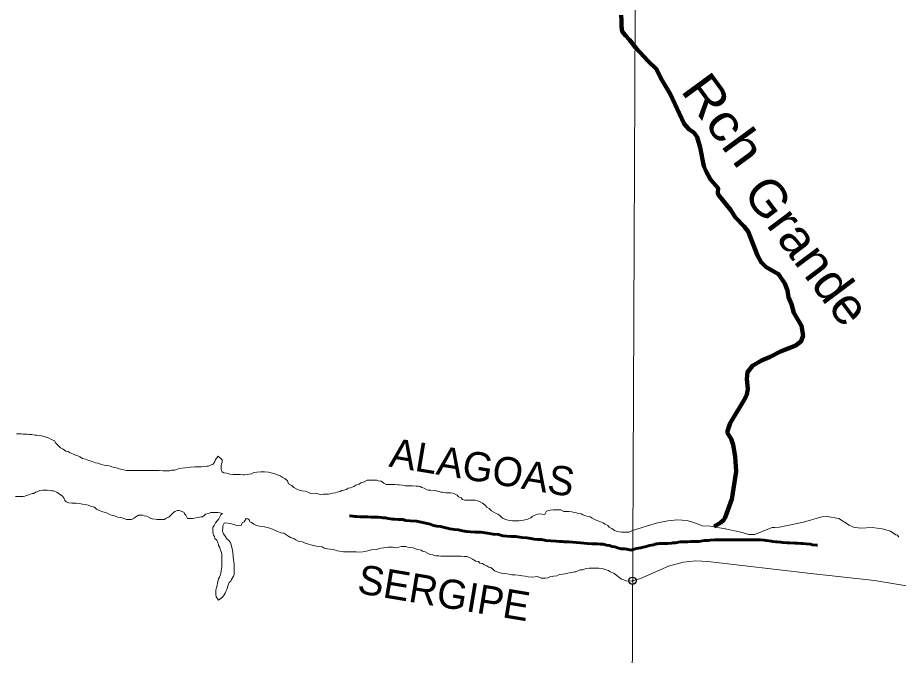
# Model space of a CAD drawing. Extents: x 553962 to 842807, y 8883888 to 9032388.
# Drawn here: x 656083 to 668185, y 8920790 to 8929548 of the extents above; entities that cross this region are included whole.
import ezdxf
from ezdxf.enums import TextEntityAlignment as Align

# ---------------------------------------------------------------- set-up
doc = ezdxf.new("R2010")
doc.units = 0
doc.header["$LTSCALE"] = 200
doc.header["$PDMODE"] = 32
doc.header["$PDSIZE"] = 100
doc.linetypes.add('LONG_DASH_SHORT_DASH', pattern=[9.9, 6, -1.2, 1.5, -1.2])
for name, color, linetype, lineweight in [('1', 7, 'Continuous', 13), ('24', 7, 'Continuous', 25), ('25', 7, 'Continuous', 13), ('53', 7, 'Continuous', 106), ('7', 7, 'Continuous', 90)]:
    doc.layers.add(name, color=color, linetype=linetype, lineweight=lineweight)
doc.layers.add('42', color=7, linetype='Continuous')
doc.layers.add('49', color=7, linetype='Continuous')

msp = doc.modelspace()

# ---------------------------------------------------------------- linework, layer by layer
at = {"layer": '1'}
msp.add_lwpolyline([(664968.2, 9023436.8), (664657.1, 8949509), (664397.1, 8890880.2)], dxfattribs=at)
at = {"layer": '24'}
msp.add_line((666737.2, 8925710.7), (666737.9, 8925710.1), dxfattribs=at)
for points in [[(665884.6, 8926902.1), (665710.7, 8927118.6), (665703.5, 8927141.6), (665707.3, 8927207.3), (665604.7, 8927327.2), (665543.5, 8927435.1), (665514.2, 8927508.8), (665462.2, 8927764.8), (665420, 8927905.9), (665377.5, 8927963.9), (665304.4, 8928016.2), (665243.3, 8928087.8), (665050.8, 8928503.2), (664941.5, 8928686.6), (664858.3, 8928844.6), (664746.5, 8928950.8), (664577.8, 8929135.4), (664488.9, 8929245.3), (664434.1, 8929300.7), (664391.8, 8929358.5), (664382.1, 8929428.6), (664380, 8929511.2), (664377.8, 8929583.8)], [(665654.1, 8922558.1), (665747.4, 8922613.4), (665782.6, 8922644.9), (665804.2, 8922685), (665898.2, 8922937), (665956.6, 8923316.8), (665944.3, 8923521), (665915.9, 8923680.3), (665887.1, 8923762.6), (665837.8, 8923840.4), (665834.9, 8923868.6), (665876, 8923981.1), (666075.9, 8924311.2), (666104.4, 8924374.8), (666118.2, 8924447.8), (666103.2, 8924589.1), (666111.8, 8924680), (666180.2, 8924767.7), (666303.3, 8924840.7), (666423.2, 8924888.8), (666567, 8924965.4), (666778.1, 8925046.5), (666849.4, 8925104.6), (666875.5, 8925182.5), (666852.3, 8925317.2), (666747.4, 8925494.9), (666714.9, 8925611.2), (666674, 8925709.5), (666660.9, 8925800.8), (666626.8, 8925897.6), (666539.3, 8926027.5), (666367.3, 8926123.4), (666298.2, 8926188.4), (666251.5, 8926283.4), (666120.6, 8926610.3), (666067.4, 8926681.3), (665942.6, 8926807.9), (665884.6, 8926902.1)], [(665804.2, 8922685), (665782.6, 8922644.9), (665747.4, 8922613.4), (665654.1, 8922558.1)]]:
    msp.add_lwpolyline(points, dxfattribs=at)
msp.add_point((664531.1, 8921815.4), dxfattribs=at)
at = {"layer": '25'}
for points in [[(656065.5, 8923833.2), (656098, 8923833), (656133.1, 8923832.8), (656158, 8923830.1), (656193, 8923827.4), (656213, 8923827.2), (656243, 8923824.5), (656278, 8923821.8), (656318, 8923816.5), (656343, 8923813.9), (656383, 8923808.6), (656430.4, 8923800.8), (656470.4, 8923788), (656515.3, 8923772.7), (656550.1, 8923754.9)], [(656550.1, 8923754.9), (656587.5, 8923737.1), (656607.3, 8923704.5), (656647, 8923661.6), (656671.8, 8923641.4), (656706.7, 8923623.7), (656744, 8923593.4), (656779, 8923588.2), (656803.8, 8923570.5), (656848.7, 8923552.7), (656876.1, 8923537.4), (656908.6, 8923532.2), (656936, 8923517), (656975.8, 8923491.7), (657013.3, 8923486.5), (657063.2, 8923466.1), (657105.6, 8923450.8), (657153, 8923435.5), (657190.4, 8923427.7), (657230.3, 8923409.9), (657272.8, 8923404.6), (657302.8, 8923399.4), (657345.2, 8923394.1), (657377.7, 8923381.4), (657437.6, 8923363.5), (657495, 8923348.1), (657577.3, 8923327.5), (657604.9, 8923329.8), (657624.9, 8923329.7), (657664.9, 8923329.4), (657732.4, 8923329), (657805, 8923328.5), (657862.5, 8923328.1), (657887.5, 8923328), (657925, 8923327.7), (657945, 8923327.6), (657992.5, 8923327.3), (658027.5, 8923327), (658082.6, 8923326.7), (658110.1, 8923326.5), (658167.6, 8923326.1), (658197.7, 8923333.4), (658242.7, 8923333.1), (658290.3, 8923352.8), (658337.9, 8923360), (658383, 8923364.7), (658428, 8923369.5), (658460.6, 8923374.2), (658518.2, 8923378.9), (658568.2, 8923378.5), (658610.7, 8923380.8), (658645.7, 8923383), (658680.8, 8923387.8), (658700.8, 8923390.2), (658741, 8923407.4), (658768.6, 8923417.3), (658791.3, 8923452.2), (658801.5, 8923479.6), (658839.4, 8923524.4), (658894.1, 8923476.5), (658893.8, 8923444), (658886.1, 8923419), (658878.4, 8923391.5), (658878.2, 8923371.5), (658878.1, 8923351.4), (658883, 8923331.4), (658895.3, 8923311.3), (658917.7, 8923298.6), (658952.7, 8923290.9), (658975.1, 8923285.7), (658997.6, 8923280.6), (659045.1, 8923272.7), (659075.1, 8923272.5), (659120.1, 8923272.2), (659142.6, 8923272.1), (659177.6, 8923271.9), (659200.1, 8923271.7), (659240.2, 8923273.9), (659262.7, 8923278.8), (659295.3, 8923283.6), (659327.9, 8923300.9), (659370.5, 8923308.1), (659425.5, 8923310.3), (659473.1, 8923310), (659528.1, 8923307.1), (659565.5, 8923299.3), (659617.9, 8923284), (659655.3, 8923271.2), (659690.2, 8923256), (659720.1, 8923235.7), (659752.5, 8923218), (659789.7, 8923185.2), (659807, 8923147.5), (659849.3, 8923124.7), (659876.6, 8923094.5), (659919, 8923074.2), (659963.8, 8923056.4), (659988.8, 8923048.7), (660038.8, 8923043.3), (660078.7, 8923025.6), (660111.1, 8923015.3)], [(660111.1, 8923015.3), (660173.6, 8923017.4), (660243.5, 8922999.4), (660281.1, 8923004.2), (660301.1, 8923004.1), (660323.6, 8923006.4), (660356.1, 8923006.2), (660376.2, 8923008.6), (660411.2, 8923018.4), (660448.8, 8923023.1), (660471.4, 8923030.5), (660493.9, 8923037.8), (660516.5, 8923042.7), (660536.6, 8923052.6), (660564.1, 8923059.9), (660596.7, 8923069.7), (660624.3, 8923084.5), (660656.9, 8923089.3), (660704.6, 8923109.1), (660729.7, 8923126.4), (660774.9, 8923143.6), (660797.5, 8923161), (660842.6, 8923175.7), (660885.3, 8923198), (660915.3, 8923197.8), (660940.3, 8923197.6), (660980.4, 8923197.3), (661020.4, 8923194.6), (661042.8, 8923186.9), (661077.8, 8923181.7), (661115.1, 8923156.4), (661147.5, 8923138.7), (661187.5, 8923138.4), (661207.5, 8923138.3), (661245, 8923138), (661265, 8923137.9), (661305, 8923132.6), (661327.5, 8923130), (661365, 8923127.2), (661407.5, 8923119.4), (661447.5, 8923119.2), (661472.5, 8923119), (661507.5, 8923118.8), (661557.5, 8923115.9), (661592.5, 8923113.2), (661615, 8923110.5), (661637.4, 8923095.4), (661667.3, 8923087.7), (661702.2, 8923067.4), (661724.6, 8923057.2), (661754.6, 8923057), (661819.7, 8923056.6), (661897, 8923033.6), (661919.5, 8923030.9), (661942, 8923025.8), (661972, 8923023.1), (662009.5, 8923022.8), (662029.5, 8923022.7), (662062, 8923019.9), (662086.9, 8923009.8), (662121.8, 8922992), (662141.6, 8922969.4), (662176.5, 8922954.1), (662193.8, 8922928.9), (662226.3, 8922923.7), (662258.8, 8922923.5), (662293.8, 8922923.3), (662313.9, 8922923.2), (662333.9, 8922923), (662371.4, 8922922.8), (662401.3, 8922912.6), (662438.7, 8922899.8), (662471.1, 8922879.6), (662508.4, 8922854.3), (662530.7, 8922824.1), (662563.1, 8922808.8), (662592.9, 8922776.1), (662625.2, 8922758.4), (662657.6, 8922738.1), (662680, 8922728), (662712.4, 8922707.7), (662747.2, 8922674.9), (662777.1, 8922659.7), (662804.5, 8922652), (662839.5, 8922644.3), (662884.5, 8922639), (662917, 8922638.8), (662937, 8922638.6), (662969.5, 8922638.4), (662992, 8922640.8), (663032.1, 8922645.5), (663054.6, 8922652.9), (663094.7, 8922662.6), (663134.9, 8922679.9), (663155, 8922697.3), (663182.6, 8922712.1), (663225.3, 8922729.4), (663250.3, 8922734.2), (663325.3, 8922723.7), (663348.2, 8922771.1), (663378.2, 8922778.4)], [(658100, 8922655.6), (658065, 8922655.8), (658042.5, 8922656), (657999.9, 8922656.3), (657972.4, 8922659), (657932.5, 8922666.7), (657900.1, 8922679.5), (657860.2, 8922702.3), (657820.2, 8922707.5), (657797.8, 8922715.2), (657762.8, 8922715.4), (657742.8, 8922715.6), (657707.6, 8922693.3), (657684.9, 8922673.4), (657649.8, 8922656.1), (657629.8, 8922656.2), (657609.8, 8922656.3), (657577.2, 8922656.6), (657542.3, 8922671.8), (657499.9, 8922682.1), (657460, 8922689.9), (657415.1, 8922707.7), (657382.6, 8922712.9), (657335.2, 8922728.3), (657305.3, 8922746), (657255.4, 8922761.3), (657205.5, 8922781.7), (657168.1, 8922797), (657138.3, 8922824.7), (657085.9, 8922837.6), (657051, 8922852.8), (657011, 8922860.6), (656973.6, 8922868.4), (656928.6, 8922873.7), (656888.6, 8922878.9), (656848.6, 8922881.7), (656826.1, 8922881.8), (656786.2, 8922887.1), (656751.2, 8922897.4), (656731.4, 8922917.5), (656719.1, 8922952.7), (656696.8, 8922982.8), (656659.5, 8923003.1), (656619.7, 8923030.9), (656577.3, 8923048.7), (656554.8, 8923051.4), (656529.8, 8923056.6), (656489.8, 8923059.3), (656447.3, 8923059.6), (656427.3, 8923059.7), (656389.8, 8923055), (656349.6, 8923035.2), (656329.6, 8923032.8), (656306.9, 8923013), (656284.4, 8923013.1), (656236.7, 8922995.9), (656204.1, 8922983.6), (656184.1, 8922978.7), (656159, 8922973.9), (656124, 8922971.6), (656089, 8922971.8), (656051.5, 8922972.1)], [(658980.7, 8922371.9), (659008, 8922339.2), (659017.7, 8922306.6), (659025, 8922274), (659032.3, 8922253.9), (659039.5, 8922208.8), (659041.8, 8922183.7), (659044.1, 8922163.7), (659046.5, 8922141.1), (659048.7, 8922108.6), (659055.9, 8922071), (659058.3, 8922050.9), (659058.1, 8922030.9), (659060.5, 8922010.9), (659060.3, 8921988.3), (659060.1, 8921955.8), (659059.8, 8921920.7), (659057.2, 8921900.7), (659047, 8921878.3), (659034.3, 8921853.3), (659021.6, 8921830.9), (659013.9, 8921808.4), (658991.3, 8921791), (658981.1, 8921766), (658970.9, 8921743.6), (658960.6, 8921703.6), (658945.3, 8921668.6), (658932.7, 8921646.2), (658922.5, 8921623.7), (658899.7, 8921591.3), (658844.4, 8921546.6), (658809.7, 8921594.4), (658807.5, 8921627), (658807.6, 8921649.5), (658807.9, 8921684.6), (658815.7, 8921724.6), (658823.4, 8921752.1), (658828.7, 8921787.1), (658838.9, 8921817.1), (658844.1, 8921842.1), (658856.8, 8921864.5), (658869.5, 8921894.5), (658874.8, 8921924.5), (658879.9, 8921947), (658882.7, 8921982), (658887.9, 8922012), (658888.2, 8922042), (658888.3, 8922064.6), (658888.6, 8922097.1), (658888.8, 8922132.2), (658889, 8922152.2), (658889.2, 8922182.2), (658884.4, 8922202.3), (658864.7, 8922247.5), (658859.9, 8922270.1), (658845.1, 8922297.7), (658842.7, 8922317.7), (658835.4, 8922337.8), (658818.1, 8922370.5), (658793.3, 8922393.2), (658786, 8922420.8), (658773.6, 8922440.9), (658771.3, 8922460.9), (658766.5, 8922493.5), (658766.8, 8922523.5), (658767, 8922548.6), (658784.7, 8922576), (658802.4, 8922608.4), (658827.7, 8922640.8), (658845.4, 8922663.2), (658863.1, 8922690.6), (658875.8, 8922718.1), (658896, 8922738), (658861, 8922748.2), (658836, 8922753.4), (658803.5, 8922753.6), (658778.5, 8922753.8), (658738.5, 8922754), (658705.8, 8922736.7), (658665.8, 8922729.5), (658645.6, 8922712.1), (658625.5, 8922694.7), (658603, 8922694.8), (658580.4, 8922690), (658560.4, 8922682.6), (658510.3, 8922675.4), (658485.2, 8922670.6), (658452.7, 8922668.3), (658417.7, 8922671), (658395.5, 8922713.7), (658375.7, 8922733.9), (658373.3, 8922753.9), (658343.4, 8922764.2), (658303.5, 8922779.4), (658281, 8922782.1), (658243.4, 8922767.3), (658223.2, 8922752.4), (658182.9, 8922712.7), (658162.8, 8922690.2), (658122.6, 8922673), (658100, 8922655.6)], [(663378.2, 8922778.4), (663398.3, 8922785.8), (663440.8, 8922790.5), (663478.4, 8922790.3), (663513.3, 8922787.5), (663545.9, 8922787.3), (663588.2, 8922767), (663623.2, 8922764.3), (663658.2, 8922764.1), (663698.2, 8922761.3), (663730.7, 8922753.6), (663760.7, 8922748.3), (663785.6, 8922740.7), (663825.6, 8922735.4), (663850.5, 8922720.2), (663890.4, 8922704.9), (663912.8, 8922697.3), (663950.3, 8922692), (663977.7, 8922674.3), (664032.5, 8922648.9), (664084.9, 8922631), (664127.3, 8922608.2), (664152.1, 8922590.5), (664192, 8922572.8), (664211.9, 8922552.6), (664249.2, 8922534.8), (664286.5, 8922504.5), (664309, 8922496.9), (664348.9, 8922486.6), (664381.4, 8922481.4), (664416.4, 8922481.1), (664436.4, 8922481), (664461.5, 8922483.3), (664481.5, 8922483.2), (664531.1, 8922504.7), (664855.7, 8922606.1), (665018.2, 8922640.1), (665151.9, 8922649.8), (665276.6, 8922642.6), (665359.5, 8922619.8)], [(662255.4, 8922147.4), (662220.4, 8922150.2), (662177.9, 8922153), (662152.9, 8922153.1), (662112.9, 8922153.4), (662087.9, 8922153.6), (662027.9, 8922154), (661975.4, 8922154.3), (661940.3, 8922154.5), (661900.3, 8922154.8), (661872.8, 8922155), (661830.3, 8922155.3), (661790.4, 8922170.6), (661750.4, 8922175.8), (661715.6, 8922196.1), (661683.2, 8922211.3), (661648.2, 8922221.6), (661625.8, 8922236.7), (661578.3, 8922242.1), (661538.5, 8922257.3), (661516, 8922265), (661483.5, 8922270.2), (661441.1, 8922278), (661416.1, 8922283.2), (661373.6, 8922283.5), (661351.1, 8922283.6), (661290.9, 8922269), (661233.5, 8922274.4), (661178.4, 8922274.7), (661150.9, 8922272.4), (661115.8, 8922267.6), (661075.8, 8922260.4), (661015.6, 8922243.3), (660945.6, 8922238.7), (660892.9, 8922224.1), (660852.8, 8922216.8), (660825.3, 8922212), (660772.8, 8922209.8), (660732.7, 8922210.1), (660682.7, 8922210.4), (660637.7, 8922210.7), (660610.2, 8922210.9), (660560.2, 8922211.2), (660510.2, 8922219.1), (660475.2, 8922226.8), (660425.4, 8922244.7), (660375.4, 8922247.5), (660342.9, 8922255.2), (660295.5, 8922263.1), (660268.1, 8922280.8), (660213.1, 8922286.1), (660165.6, 8922294), (660113.2, 8922309.3), (660080.8, 8922317.1), (660035.9, 8922332.4), (659996, 8922347.7), (659958.5, 8922352.9), (659936, 8922360.6), (659903.6, 8922375.8), (659878.8, 8922393.5), (659833.8, 8922408.8), (659809, 8922424), (659766.6, 8922449.3), (659739.3, 8922467), (659699.3, 8922472.3), (659656.9, 8922492.6), (659619.5, 8922505.4), (659587.1, 8922525.6), (659547.2, 8922538.4), (659509.8, 8922546.2), (659477.3, 8922556.4), (659442.3, 8922561.6), (659407.4, 8922566.8), (659382.4, 8922569.5), (659354.9, 8922577.2), (659330, 8922592.4), (659297.7, 8922615.2), (659275.2, 8922625.3), (659267.9, 8922645.4), (659245.6, 8922665.6), (659223.1, 8922668.2), (659210.4, 8922645.8), (659195.2, 8922623.3), (659170.1, 8922611), (659152.3, 8922576.1), (659117.3, 8922576.3), (659092.3, 8922573.9), (659059.9, 8922589.2), (659037.4, 8922594.3), (659002.5, 8922602.1), (658967.5, 8922607.3), (658945, 8922610), (658920, 8922605.1), (658902.2, 8922567.7), (658902, 8922540.2), (658899.2, 8922502.6), (658901.5, 8922482.6), (658913.8, 8922460), (658933.6, 8922427.3), (658955.8, 8922392.1), (658980.7, 8922371.9)], [(665807.2, 8922530.5), (665805.3, 8922529), (666021.2, 8922480.8), (666128.1, 8922448.4), (666212.6, 8922450.2), (666414.1, 8922533.6), (666451.7, 8922544.9), (666486.4, 8922546.2), (666551.6, 8922551.4), (666883.2, 8922619.3), (667134.9, 8922692.2), (667207.8, 8922696.8), (667366, 8922668.8), (667507, 8922579.6), (667567.9, 8922550.4), (667666.3, 8922536.7), (667827.1, 8922544.8), (667960.2, 8922528.3), (668076.2, 8922494.1), (668149.9, 8922444.5), (668175.3, 8922440.9), (668193.4, 8922414.2)], [(665359.5, 8922619.8), (665492.3, 8922568.3), (665600, 8922565.9), (665805.3, 8922529)], [(663096.2, 8921869), (663056.2, 8921876.8), (663013.8, 8921884.6), (662958.8, 8921889.9), (662913.8, 8921895.2), (662873.8, 8921898), (662851.3, 8921903.2), (662811.4, 8921908.4), (662773.9, 8921913.7), (662733.9, 8921921.5), (662696.5, 8921929.2), (662671.5, 8921936.9), (662634.1, 8921952.2), (662611.8, 8921972.3), (662586.9, 8921997.5), (662557, 8922002.8), (662529.6, 8922017.9), (662492.2, 8922033.2), (662469.8, 8922050.9), (662434.8, 8922056.1), (662415, 8922081.3), (662380, 8922084), (662332.7, 8922111.9), (662292.8, 8922132.2), (662255.4, 8922147.4)], [(670613, 8921062.4), (670594.6, 8921075.1), (670505.7, 8921092.1), (670378.9, 8921097.7), (670172.5, 8921136.1), (669790.2, 8921268), (669181.6, 8921455.5), (668940.4, 8921522.2), (668553.3, 8921609.1), (668470.6, 8921646), (668322.8, 8921739.3), (667855.1, 8921816.8), (666980.9, 8921915.9), (665565.9, 8922078.1), (665402.5, 8922087.8), (665227.8, 8922071.5), (665027.5, 8922015.6), (664640.9, 8921845.5), (664531.1, 8921815.4)], [(664531.1, 8921815.4), (664483.8, 8921807.2), (664446.4, 8921815), (664411.5, 8921827.8), (664379, 8921835.5), (664344.2, 8921863.2), (664321.8, 8921880.9), (664292, 8921903.7), (664269.6, 8921918.8), (664224.7, 8921936.6), (664202.3, 8921954.3), (664152.4, 8921969.7), (664117.5, 8921984.9), (664070, 8921987.7), (664027.5, 8921988), (663982.5, 8921988.3), (663937.5, 8921988.6), (663892.4, 8921983.9), (663849.7, 8921964.2), (663814.7, 8921964.4), (663792.2, 8921957), (663754.5, 8921937.2), (663734.5, 8921937.4), (663696.9, 8921930.1), (663661.8, 8921922.8), (663626.8, 8921915.6), (663606.7, 8921910.7), (663571.7, 8921905.9), (663524.1, 8921898.7), (663491.5, 8921883.9), (663446.4, 8921879.2), (663426.3, 8921871.8), (663396.3, 8921867), (663366.2, 8921857.2), (663333.7, 8921852.4), (663311.1, 8921850.1), (663276.1, 8921850.3), (663226.3, 8921875.7), (663156.2, 8921863.6), (663096.2, 8921869)]]:
    msp.add_lwpolyline(points, dxfattribs=at)
msp.add_point((664531.1, 8921815.4), dxfattribs=at)
at = {"layer": '53'}
for points in [[(665884.6, 8926902.1), (665710.7, 8927118.6), (665703.5, 8927141.6), (665707.3, 8927207.3), (665604.7, 8927327.2), (665543.5, 8927435.1), (665514.2, 8927508.8), (665462.2, 8927764.8), (665420, 8927905.9), (665377.5, 8927963.9), (665304.4, 8928016.2), (665243.3, 8928087.8), (665050.8, 8928503.2), (664941.5, 8928686.6), (664858.3, 8928844.6), (664746.5, 8928950.8), (664577.8, 8929135.4), (664488.9, 8929245.3), (664434.1, 8929300.7), (664391.8, 8929358.5), (664382.1, 8929428.6), (664380, 8929511.2), (664377.8, 8929583.8)], [(665654.1, 8922558.1), (665747.4, 8922613.4), (665782.6, 8922644.9), (665804.2, 8922685), (665898.2, 8922937), (665956.6, 8923316.8), (665944.3, 8923521), (665915.9, 8923680.3), (665887.1, 8923762.6), (665837.8, 8923840.4), (665834.9, 8923868.6), (665876, 8923981.1), (666075.9, 8924311.2), (666104.4, 8924374.8), (666118.2, 8924447.8), (666103.2, 8924589.1), (666111.8, 8924680), (666180.2, 8924767.7), (666303.3, 8924840.7), (666423.2, 8924888.8), (666567, 8924965.4), (666778.1, 8925046.5), (666849.4, 8925104.6), (666875.5, 8925182.5), (666852.3, 8925317.2), (666747.4, 8925494.9), (666714.9, 8925611.2), (666674, 8925709.5), (666660.9, 8925800.8), (666626.8, 8925897.6), (666539.3, 8926027.5), (666367.3, 8926123.4), (666298.2, 8926188.4), (666251.5, 8926283.4), (666120.6, 8926610.3), (666067.4, 8926681.3), (665942.6, 8926807.9), (665884.6, 8926902.1)]]:
    msp.add_lwpolyline(points, dxfattribs=at)
at = {"layer": '7', "linetype": 'LONG_DASH_SHORT_DASH', "lineweight": 60}
for points in [[(663706.2, 8922345.6), (663656.3, 8922348.3), (663616.3, 8922351.1), (663591.3, 8922351.2), (663566.3, 8922353.8), (663526.3, 8922354), (663483.8, 8922356.8), (663411.3, 8922362.1), (663341.4, 8922367.5), (663281.5, 8922380.3), (663226.5, 8922383.1), (663181.5, 8922388.4), (663134.1, 8922393.7), (663081.6, 8922406.4), (663011.7, 8922409.3), (662926.8, 8922422.3), (662864.2, 8922422.6), (662806.8, 8922425.4), (662751.8, 8922430.7), (662691.9, 8922448.5), (662617, 8922453.9), (662539.5, 8922466.8), (662447.1, 8922482.4), (662372.1, 8922482.8), (662304.7, 8922488.1), (662249.7, 8922493.4), (662197.2, 8922498.7), (662142.3, 8922514), (662087.4, 8922516.8), (662020, 8922529.7), (661950.1, 8922547.6), (661892.6, 8922560.4), (661845.2, 8922563.1), (661797.8, 8922575.9), (661750.3, 8922591.1), (661690.5, 8922606.5), (661625.6, 8922621.8), (661563.1, 8922634.7), (661478.2, 8922637.6), (661413.2, 8922643), (661378.3, 8922655.7), (661338.3, 8922655.9), (661310.8, 8922656), (661268.3, 8922658.8), (661238.3, 8922661.4), (661205.8, 8922666.6), (661175.9, 8922669.3), (661135.9, 8922677), (661105.9, 8922679.6), (661076, 8922682.3), (661041, 8922687.5), (660993.5, 8922687.7), (660941, 8922690.5), (660893.5, 8922693.3), (660841, 8922693.6), (660786, 8922693.8), (660746, 8922696.6), (660718.5, 8922696.7), (660691.1, 8922701.8), (660648.6, 8922704.6), (660641.7, 8922706.3)], [(664555.3, 8922251.1), (664510.5, 8922233.7), (664455.6, 8922249), (664420.6, 8922251.7), (664375.7, 8922254.4), (664325.7, 8922267.2), (664288.3, 8922282.4), (664250.9, 8922287.6), (664213.5, 8922300.3), (664176, 8922305.6), (664128.6, 8922318.3), (664086.1, 8922318.5), (664048.6, 8922321.2), (663973.6, 8922324.1), (663908.6, 8922327), (663861.2, 8922332.2), (663816.2, 8922335), (663763.7, 8922340.3), (663706.2, 8922345.6)], [(666977.6, 8922317.6), (666919.1, 8922320.2), (666870.8, 8922327.8), (666842.8, 8922327.8), (666799.5, 8922330.4), (666761.3, 8922330.4), (666692.6, 8922335.5), (666657, 8922338), (666595.9, 8922340.6), (666565.4, 8922345.7), (666519.6, 8922348.3), (666496.7, 8922348.3), (666461.1, 8922355.9), (666440.7, 8922358.5), (666405.1, 8922361), (666366.9, 8922366.2), (666338.9, 8922371.3), (666290.6, 8922376.4), (666227, 8922376.4), (666168.5, 8922376.4), (666140.5, 8922376.4), (666092.1, 8922376.4), (666061.6, 8922376.4), (665980.2, 8922376.4), (665944.5, 8922376.4), (665886, 8922376.4), (665855.5, 8922376.4), (665799.5, 8922376.4), (665769, 8922376.4), (665697.7, 8922376.4), (665659.6, 8922376.4), (665601, 8922371.2), (665570.5, 8922368.7), (665519.6, 8922366.1), (665494.2, 8922361), (665443.3, 8922355.9), (665400, 8922355.9), (665377.1, 8922355.9), (665333.9, 8922355.9), (665293.2, 8922350.8), (665244.8, 8922350.8), (665188.8, 8922348.2), (665145.6, 8922340.6), (665122.7, 8922338), (665087.1, 8922335.5), (665066.7, 8922330.3), (665018.4, 8922327.8), (664987.8, 8922327.8), (664962.4, 8922327.8), (664934.4, 8922327.8), (664903.9, 8922327.8), (664875.9, 8922320.1), (664855.5, 8922320.1), (664819.9, 8922309.9), (664791.9, 8922304.8), (664763.9, 8922297.1), (664733.4, 8922289.4), (664708, 8922281.8), (664677.4, 8922276.7), (664646.9, 8922269), (664616.4, 8922261.3), (664585.8, 8922256.2), (664555.3, 8922251.1), (664555.3, 8922251.1), (664555.3, 8922251.1)], [(667073.5, 8922301.6), (667059.1, 8922304.8), (667005.6, 8922309.9), (666977.6, 8922317.6)]]:
    msp.add_lwpolyline(points, dxfattribs=at)

# ---------------------------------------------------------------- texts
at = {"layer": '42'}
msp.add_text('S  E  R  G  I  P  E', height=2000, rotation=329.237, dxfattribs=at).set_placement((637761.3, 8923891.3))
for s, p in [('ALAGOAS', (662435, 8923174.8)), ('SERGIPE', (661908.6, 8921452.5))]:
    msp.add_text(s, height=400, rotation=350.533, dxfattribs=at).set_placement(p, align=Align.CENTER)
at = {"layer": '49'}
for s, rotation, width, p in [('Rch', 306.272, 1.15, (665180.9, 8928547.7)), ('Grande', 306.886, 1.05, (666032.2, 8927138.1))]:
    msp.add_text(s, height=500, rotation=rotation, dxfattribs=dict(at, width=width)).set_placement(p)

doc.saveas('drawing.dxf')
